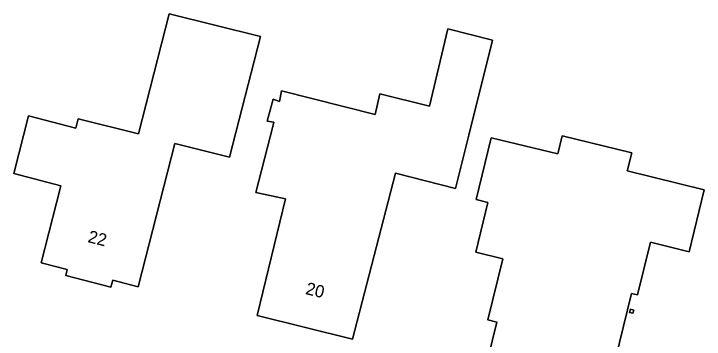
# Model space of a CAD drawing. Extents: x 161347 to 161881, y 382161 to 382804.
# Drawn here: x 161471.9 to 161527.8, y 382199.5 to 382225.8 of the extents above; entities that cross this region are included whole.
import ezdxf

# ---------------------------------------------------------------- set-up
doc = ezdxf.new("R2010")
doc.units = 0
for name, color, linetype in [('IMGEO_Erf', 7, 'Continuous'), ('IMGEO_Pand', 7, 'Continuous'), ('IMGEO_Pand_nummerreeks', 7, 'Continuous')]:
    doc.layers.add(name, color=color, linetype=linetype)

msp = doc.modelspace()

# ---------------------------------------------------------------- linework, layer by layer
at = {"layer": 'IMGEO_Erf'}
for points in [[(161491.85, 382223.959), (161489.341, 382214.202), (161484.914, 382215.295), (161481.938, 382203.726), (161479.893, 382204.252), (161479.751, 382203.697), (161476.089, 382204.639), (161476.213, 382205.119), (161474.099, 382205.663), (161475.345, 382210.506), (161475.703, 382211.897), (161471.884, 382212.879), (161473.081, 382217.533), (161476.9, 382216.551), (161477.091, 382217.295), (161481.965, 382216.09), (161484.459, 382225.785)], [(161507.646, 382211.657), (161502.772, 382212.918), (161499.302, 382199.501), (161491.579, 382201.405), (161493.883, 382210.831), (161491.483, 382211.351), (161492.876, 382216.785), (161492.938, 382217.024), (161492.391, 382217.106), (161492.879, 382218.892), (161493.402, 382218.712), (161493.555, 382219.55), (161501.15, 382217.643), (161501.504, 382219.306), (161505.542, 382218.319), (161507.016, 382224.582), (161510.648, 382223.645), (161508.729, 382215.981)], [(161521.906, 382214.547), (161521.571, 382213.17), (161521.55, 382213.087), (161527.773, 382211.569), (161526.554, 382206.562), (161523.431, 382207.322), (161522.367, 382203.068), (161521.898, 382203.183), (161519.33, 382192.723), (161513.891, 382194.058), (161514.255, 382195.504), (161509.937, 382196.584), (161510.991, 382200.854), (161510.26, 382201.041), (161511.472, 382205.978), (161509.284, 382206.511), (161510.262, 382210.524), (161509.311, 382210.784), (161510.528, 382215.776), (161515.918, 382214.462), (161516.273, 382215.92)], [(161522, 382201.585), (161521.737, 382201.649), (161521.802, 382201.912), (161522.064, 382201.847)]]:
    msp.add_lwpolyline(points, close=True, dxfattribs=at)
at = {"layer": 'IMGEO_Pand'}
for points in [[(161484.459, 382225.785), (161481.965, 382216.09), (161477.091, 382217.295), (161476.9, 382216.551), (161473.081, 382217.533), (161471.884, 382212.879), (161475.703, 382211.897), (161475.345, 382210.506), (161474.099, 382205.663), (161476.213, 382205.119), (161476.089, 382204.639), (161479.751, 382203.697), (161479.893, 382204.252), (161481.938, 382203.726), (161484.914, 382215.295), (161489.341, 382214.202), (161491.85, 382223.959)], [(161508.729, 382215.981), (161510.648, 382223.645), (161507.016, 382224.582), (161505.542, 382218.319), (161501.504, 382219.306), (161501.15, 382217.643), (161493.555, 382219.55), (161493.402, 382218.712), (161492.879, 382218.892), (161492.391, 382217.106), (161492.938, 382217.024), (161492.876, 382216.785), (161491.483, 382211.351), (161493.883, 382210.831), (161491.579, 382201.405), (161499.302, 382199.501), (161502.772, 382212.918), (161507.646, 382211.657)], [(161523.431, 382207.322), (161526.554, 382206.562), (161527.773, 382211.569), (161521.55, 382213.087), (161521.571, 382213.17), (161521.906, 382214.547), (161516.273, 382215.92), (161515.918, 382214.462), (161510.528, 382215.776), (161509.311, 382210.784), (161510.262, 382210.524), (161509.284, 382206.511), (161511.472, 382205.978), (161510.26, 382201.041), (161510.991, 382200.854), (161509.937, 382196.584), (161514.255, 382195.504), (161513.891, 382194.058), (161519.33, 382192.723), (161521.898, 382203.183), (161522.367, 382203.068)], [(161522.064, 382201.847), (161521.802, 382201.912), (161521.737, 382201.649), (161522, 382201.585)]]:
    msp.add_lwpolyline(points, close=True, dxfattribs=at)

# ---------------------------------------------------------------- texts
at = {"layer": 'IMGEO_Pand_nummerreeks'}
for s, rotation, p in [('22', 346.123, (161477.818, 382207.339)), ('20', 346.2662, (161495.443, 382203.146))]:
    msp.add_text(s, height=1, rotation=rotation, dxfattribs=at).set_placement(p)

doc.saveas('drawing.dxf')
